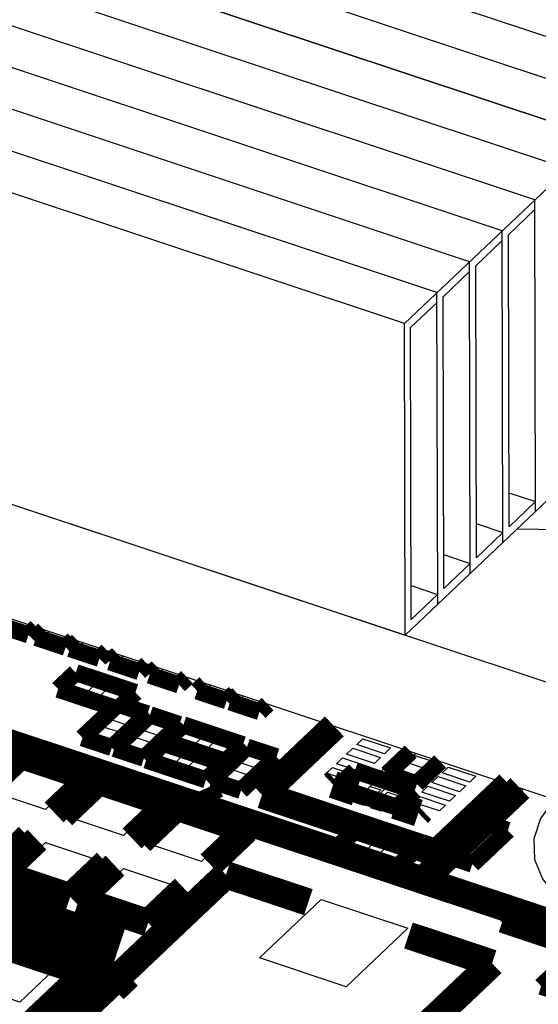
# Model space of a CAD drawing. Extents: x 0 to 1189, y 0 to 841.
# Tile 264 of 297: x 610.21 to 614.78, y 549.84 to 558.53. Entities that reach past the tile are written whole.
import ezdxf

# ---------------------------------------------------------------- set-up
doc = ezdxf.new("R2010")
doc.units = 0
doc.header["$LTSCALE"] = 65.395
doc.layers.get('0').update_dxf_attribs({"linetype": 'CONTINUOUS'})
for name, color, linetype in [('AL-BASE_ES7632BT_22_2', 7, 'CONTINUOUS'), ('PRT0001_2', 7, 'CONTINUOUS'), ('PRT0002_2', 7, 'CONTINUOUS')]:
    doc.layers.add(name, color=color, linetype=linetype)

msp = doc.modelspace()

# ---------------------------------------------------------------- linework, layer by layer
at = {"color": 7, "linetype": 'Continuous'}
for p, q in [((610.2682, 553.1387), (610.1001, 553.1947)), ((610.3115, 553.1797), (610.2682, 553.1387)), ((610.4275, 553.0857), (610.4708, 553.1267)), ((610.5957, 553.0298), (610.4275, 553.0857)), ((610.6389, 553.0708), (610.5957, 553.0298)), ((610.7256, 552.9865), (610.7689, 553.0276)), ((610.8937, 552.9306), (610.7256, 552.9865)), ((610.937, 552.9716), (610.8937, 552.9306)), ((611.0771, 552.8696), (611.1204, 552.9106)), ((611.2453, 552.8136), (611.0771, 552.8696)), ((611.2885, 552.8547), (611.2453, 552.8136)), ((611.4279, 552.7529), (611.4712, 552.7939)), ((611.596, 552.6969), (611.4279, 552.7529)), ((611.6393, 552.738), (611.596, 552.6969)), ((611.8479, 552.6132), (611.8911, 552.6542)), ((612.016, 552.5572), (611.8479, 552.6132)), ((612.0593, 552.5982), (612.016, 552.5572)), ((612.1383, 552.5165), (612.1815, 552.5576)), ((612.3064, 552.4606), (612.1383, 552.5165)), ((612.3497, 552.5016), (612.3064, 552.4606)), ((610.9978, 552.3541), (611.0942, 552.4454)), ((611.0942, 552.4454), (611.2624, 552.3895)), ((611.2624, 552.3895), (611.166, 552.2982)), ((610.8353, 552.2001), (610.9317, 552.2914)), ((610.9317, 552.2914), (611.0999, 552.2355)), ((611.166, 552.2982), (610.9978, 552.3541)), ((611.2806, 552.26), (611.377, 552.3513)), ((611.377, 552.3513), (611.5451, 552.2954)), ((611.5451, 552.2954), (611.4487, 552.2041)), ((611.0035, 552.1441), (610.8353, 552.2001)), ((611.0999, 552.2355), (611.0035, 552.1441)), ((611.1181, 552.106), (611.2145, 552.1973)), ((611.2145, 552.1973), (611.3826, 552.1414)), ((611.4487, 552.2041), (611.2806, 552.26)), ((611.5705, 552.1678), (611.6704, 552.2625)), ((611.6704, 552.2625), (611.8326, 552.2085)), ((611.8326, 552.2085), (611.7326, 552.1138)), ((611.3826, 552.1414), (611.2862, 552.0501)), ((611.7326, 552.1138), (611.5705, 552.1678)), ((611.8439, 552.0768), (611.9438, 552.1715)), ((611.9438, 552.1715), (612.106, 552.1175)), ((612.106, 552.1175), (612.0061, 552.0228)), ((613.1818, 552.13), (613.2363, 552.1816)), ((613.4264, 552.0486), (613.1818, 552.13)), ((613.2363, 552.1816), (613.4809, 552.1003)), ((611.2862, 552.0501), (611.1181, 552.106)), ((611.3979, 552.0042), (611.4978, 552.0989)), ((611.4978, 552.0989), (611.66, 552.0449)), ((611.66, 552.0449), (611.5601, 551.9502)), ((612.0061, 552.0228), (611.8439, 552.0768)), ((612.1366, 551.9752), (612.2329, 552.0666)), ((612.2329, 552.0666), (612.4011, 552.0106)), ((613.0924, 552.0453), (613.1469, 552.0969)), ((613.337, 551.9639), (613.0924, 552.0453)), ((613.1469, 552.0969), (613.3915, 552.0156)), ((613.3282, 551.8263), (613.6013, 552.0852)), ((613.4809, 552.1003), (613.4264, 552.0486)), ((609.9771, 551.7093), (610.2496, 551.9675)), ((610.2496, 551.9675), (610.7082, 551.815)), ((611.5601, 551.9502), (611.3979, 552.0042)), ((611.6713, 551.9132), (611.7712, 552.0079)), ((611.7712, 552.0079), (611.9334, 551.954)), ((611.9334, 551.954), (611.8335, 551.8593)), ((612.3047, 551.9193), (612.1366, 551.9752)), ((612.4011, 552.0106), (612.3047, 551.9193)), ((613.003, 551.9605), (613.0575, 552.0122)), ((613.2476, 551.8792), (613.003, 551.9605)), ((613.0575, 552.0122), (613.3021, 551.9308)), ((613.3915, 552.0156), (613.337, 551.9639)), ((613.907, 551.9835), (613.6339, 551.7246)), ((611.8335, 551.8593), (611.6713, 551.9132)), ((611.9741, 551.8212), (612.0704, 551.9126)), ((612.0704, 551.9126), (612.2386, 551.8566)), ((612.2386, 551.8566), (612.1422, 551.7653)), ((612.9136, 551.8758), (612.9681, 551.9275)), ((613.1582, 551.7944), (612.9136, 551.8758)), ((612.9681, 551.9275), (613.2127, 551.8461)), ((613.3021, 551.9308), (613.2476, 551.8792)), ((613.934, 551.8797), (613.9885, 551.9314)), ((614.1785, 551.7984), (613.934, 551.8797)), ((613.9885, 551.9314), (614.233, 551.85)), ((614.233, 551.85), (614.1785, 551.7984)), ((610.7082, 551.815), (610.4357, 551.5567)), ((612.1422, 551.7653), (611.9741, 551.8212)), ((613.2127, 551.8461), (613.1582, 551.7944)), ((613.6339, 551.7246), (613.3282, 551.8263)), ((613.7552, 551.7103), (613.8097, 551.7619)), ((613.8097, 551.7619), (614.0542, 551.6806)), ((613.8446, 551.795), (613.8991, 551.8467)), ((614.0891, 551.7137), (613.8446, 551.795)), ((613.8991, 551.8467), (614.1436, 551.7653)), ((614.1436, 551.7653), (614.0891, 551.7137)), ((610.4357, 551.5567), (609.9771, 551.7093)), ((610.665, 551.4804), (610.9375, 551.7387)), ((610.9375, 551.7387), (611.396, 551.5861)), ((613.1561, 551.6225), (613.3014, 551.7602)), ((613.3931, 551.7297), (613.2478, 551.592)), ((613.3014, 551.7602), (613.3931, 551.7297)), ((613.3065, 551.5724), (613.4518, 551.7102)), ((613.5435, 551.6797), (613.3982, 551.5419)), ((613.4518, 551.7102), (613.5435, 551.6797)), ((613.6658, 551.6256), (613.7203, 551.6772)), ((613.7203, 551.6772), (613.9648, 551.5958)), ((613.9997, 551.6289), (613.7552, 551.7103)), ((613.7738, 550.9059), (614.6499, 551.7363)), ((614.0542, 551.6806), (613.9997, 551.6289)), ((613.2478, 551.592), (613.1561, 551.6225)), ((613.9103, 551.5442), (613.6658, 551.6256)), ((613.9648, 551.5958), (613.9103, 551.5442)), ((611.396, 551.5861), (611.1235, 551.3279)), ((611.3528, 551.2516), (611.6253, 551.5098)), ((611.6253, 551.5098), (612.0838, 551.3573)), ((613.3982, 551.5419), (613.3065, 551.5724)), ((611.1235, 551.3279), (610.665, 551.4804)), ((614.1768, 551.3255), (614.2732, 551.4168)), ((614.2732, 551.4168), (614.4413, 551.3609)), ((612.0838, 551.3573), (611.8113, 551.099)), ((613.0838, 551.2339), (613.1838, 551.3286)), ((613.1838, 551.3286), (613.3459, 551.2747)), ((614.4413, 551.3609), (614.345, 551.2696)), ((610.1654, 551.0069), (610.4379, 551.2652)), ((610.4379, 551.2652), (610.8964, 551.1126)), ((611.8113, 551.099), (611.3528, 551.2516)), ((613.3459, 551.2747), (613.246, 551.18)), ((614.0143, 551.1715), (614.1107, 551.2628)), ((614.1107, 551.2628), (614.2788, 551.2069)), ((614.345, 551.2696), (614.1768, 551.3255)), ((613.246, 551.18), (613.0838, 551.2339)), ((613.3573, 551.1429), (613.4572, 551.2376)), ((613.4572, 551.2376), (613.6194, 551.1837)), ((613.6194, 551.1837), (613.5194, 551.089)), ((614.1825, 551.1156), (614.0143, 551.1715)), ((614.2788, 551.2069), (614.1825, 551.1156)), ((610.8964, 551.1126), (610.6239, 550.8544)), ((613.5194, 551.089), (613.3573, 551.1429)), ((610.6239, 550.8544), (610.1654, 551.0069)), ((610.8532, 550.7781), (611.1257, 551.0364)), ((611.1257, 551.0364), (611.5842, 550.8838)), ((617.0807, 549.8057), (613.7738, 550.9059)), ((611.5842, 550.8838), (611.3117, 550.6255)), ((611.3117, 550.6255), (610.8532, 550.7781)), ((612.3239, 550.247), (612.8689, 550.7636)), ((612.8689, 550.7636), (613.6331, 550.5093)), ((609.8003, 550.5439), (610.6409, 550.2642)), ((613.6331, 550.5093), (613.0881, 549.9928)), ((610.6409, 550.2642), (610.2095, 549.8553)), ((613.0881, 549.9928), (612.3239, 550.247)), ((610.2095, 549.8553), (609.3688, 550.135))]:
    msp.add_line(p, q, dxfattribs=at)
at = {"color": 1, "linetype": 'Continuous'}
for p, q in [((610.7216, 552.7235), (610.6217, 552.6288)), ((610.8838, 552.6695), (610.7216, 552.7235)), ((610.7839, 552.5748), (610.8838, 552.6695)), ((610.9951, 552.6325), (610.8952, 552.5378)), ((611.1573, 552.5786), (610.9951, 552.6325)), ((610.6217, 552.6288), (610.7839, 552.5748)), ((611.0573, 552.4839), (611.1573, 552.5786)), ((610.8952, 552.5378), (611.0573, 552.4839)), ((613.7035, 552.0512), (613.6867, 552.0352)), ((613.6867, 552.0352), (613.8548, 551.9793)), ((613.6205, 551.9726), (613.5242, 551.8812)), ((613.7887, 551.9166), (613.6205, 551.9726)), ((613.8548, 551.9793), (613.8717, 551.9952)), ((613.1844, 551.8576), (613.0844, 551.7629)), ((613.3465, 551.8037), (613.1844, 551.8576)), ((613.5242, 551.8812), (613.6923, 551.8253)), ((613.6923, 551.8253), (613.7887, 551.9166)), ((613.0844, 551.7629), (613.2466, 551.709)), ((613.2466, 551.709), (613.3465, 551.8037)), ((613.4578, 551.7666), (613.3579, 551.6719)), ((613.62, 551.7127), (613.4578, 551.7666)), ((613.5201, 551.618), (613.62, 551.7127)), ((613.3579, 551.6719), (613.5201, 551.618))]:
    msp.add_line(p, q, dxfattribs=at)
at = {"color": 7, "linetype": 'Continuous'}
for points, const_width in [([(610.027, 553.1841), (610.2868, 553.0976)], 0.151), ([(610.2868, 553.0976), (610.3573, 553.1645)], 0.151), ([(610.425, 553.142), (610.3544, 553.0751)], 0.151), ([(610.3544, 553.0751), (610.6143, 552.9887)], 0.151), ([(610.6143, 552.9887), (610.6848, 553.0555)], 0.151), ([(610.723, 553.0428), (610.6525, 552.976)], 0.151), ([(610.6525, 552.976), (610.9123, 552.8895)], 0.151), ([(610.9123, 552.8895), (610.9828, 552.9564)], 0.151), ([(611.0746, 552.9259), (611.004, 552.859)], 0.151), ([(611.004, 552.859), (611.2639, 552.7726)], 0.151), ([(611.2639, 552.7726), (611.3344, 552.8394)], 0.151), ([(610.5486, 552.6182), (610.703, 552.7646)], 0.151), ([(610.703, 552.7646), (611.2304, 552.5891)], 0.151), ([(611.4253, 552.8091), (611.3548, 552.7423)], 0.151), ([(611.3548, 552.7423), (611.6147, 552.6559)], 0.151), ([(608.5961, 552.6515), (611.7065, 551.6166)], 0.2416), ([(611.6147, 552.6559), (611.6852, 552.7227)], 0.151), ([(611.8453, 552.6694), (611.7748, 552.6026)], 0.151), ([(611.0759, 552.4428), (610.5486, 552.6182)], 0.151), ([(611.2304, 552.5891), (611.0759, 552.4428)], 0.151), ([(611.7748, 552.6026), (612.0346, 552.5161)], 0.151), ([(612.0346, 552.5161), (612.1051, 552.583)], 0.151), ([(612.1357, 552.5728), (612.0652, 552.506)], 0.151), ([(611.0756, 552.4865), (610.7622, 552.1895)], 0.151), ([(611.3355, 552.4001), (611.0756, 552.4865)], 0.151), ([(612.0652, 552.506), (612.325, 552.4195)], 0.151), ([(612.325, 552.4195), (612.3955, 552.4864)], 0.151), ([(611.0221, 552.1031), (611.3355, 552.4001)], 0.151), ([(611.3584, 552.3924), (611.045, 552.0954)], 0.151), ([(611.6182, 552.306), (611.3584, 552.3924)], 0.151), ([(611.3048, 552.009), (611.6182, 552.306)], 0.151), ([(611.6518, 552.3035), (611.4974, 552.1572)], 0.151), ([(612.1791, 552.1281), (611.6518, 552.3035)], 0.151), ([(612.3463, 551.6855), (612.9845, 552.2904)], 0.2416), ([(610.7622, 552.1895), (611.0221, 552.1031)], 0.151), ([(611.4792, 552.14), (611.3248, 551.9936)], 0.151), ([(612.0065, 551.9645), (611.4792, 552.14)], 0.151), ([(611.4974, 552.1572), (612.0247, 551.9817)], 0.151), ([(612.0247, 551.9817), (612.1791, 552.1281)], 0.151), ([(609.9007, 551.7347), (610.2186, 552.036)], 0.2416), ([(610.2186, 552.036), (610.83, 551.8326)], 0.2416), ([(611.045, 552.0954), (611.3048, 552.009)], 0.151), ([(612.2143, 552.1077), (611.901, 551.8107)], 0.151), ([(612.4742, 552.0212), (612.2143, 552.1077)], 0.151), ([(613.4511, 551.8706), (613.6577, 552.0664)], 0.151), ([(611.3248, 551.9936), (611.8521, 551.8182)], 0.151), ([(611.8521, 551.8182), (612.0065, 551.9645)], 0.151), ([(612.1608, 551.7242), (612.4742, 552.0212)], 0.151), ([(613.9175, 551.98), (613.7109, 551.7842)], 0.151), ([(610.83, 551.8326), (610.5121, 551.5313)], 0.2416), ([(613.0113, 551.7523), (613.1658, 551.8987)], 0.151), ([(613.1658, 551.8987), (613.6931, 551.7233)], 0.151), ([(613.7109, 551.7842), (613.4511, 551.8706)], 0.151), ([(610.5885, 551.5058), (610.9064, 551.8071)], 0.2416), ([(610.9064, 551.8071), (611.5178, 551.6037)], 0.2416), ([(611.901, 551.8107), (612.1608, 551.7242)], 0.151), ([(613.0035, 551.8044), (612.9737, 551.7762)], 0.2416), ([(612.9737, 551.7762), (613.1756, 551.709)], 0.2416), ([(614.621, 551.7459), (613.7605, 550.9304)], 0.2416), ([(614.5238, 551.7783), (613.8856, 551.1734)], 0.2416), ([(611.8671, 551.7492), (611.9198, 551.6328)], 0.1812), ([(613.8856, 551.1734), (612.3463, 551.6855)], 0.2416), ([(613.5387, 551.5769), (613.0113, 551.7523)], 0.151), ([(613.6931, 551.7233), (613.5387, 551.5769)], 0.151), ([(611.5178, 551.6037), (611.1999, 551.3024)], 0.2416), ([(611.2763, 551.277), (611.5943, 551.5783)], 0.2416), ([(611.5943, 551.5783), (612.2056, 551.3749)], 0.2416), ([(611.7065, 551.6166), (614.7329, 550.6097)], 0.2416), ([(611.9198, 551.6328), (611.8472, 551.564)], 0.1812), ([(613.5234, 551.5933), (613.7259, 551.526)], 0.2416), ([(613.7259, 551.526), (613.7564, 551.5548)], 0.2416), ([(611.8472, 551.564), (614.5678, 550.6588)], 0.1812), ([(614.2546, 551.4579), (613.9412, 551.1609)], 0.151), ([(614.5145, 551.3715), (614.2546, 551.4579)], 0.151), ([(610.285, 551.3161), (609.9671, 551.0148)], 0.2416), ([(612.2056, 551.3749), (611.8877, 551.0736)], 0.2416), ([(613.1651, 551.3697), (613.0107, 551.2234)], 0.151), ([(613.6925, 551.1943), (613.1651, 551.3697)], 0.151), ([(614.2011, 551.0745), (614.5145, 551.3715)], 0.151), ([(610.0435, 550.9893), (610.3615, 551.2906)], 0.2416), ([(613.0107, 551.2234), (613.5381, 551.0479)], 0.151), ([(613.5381, 551.0479), (613.6925, 551.1943)], 0.151), ([(610.9728, 551.0872), (610.6549, 550.7859)], 0.2416), ([(610.7313, 550.7605), (611.0493, 551.0618)], 0.2416), ([(613.9412, 551.1609), (614.2011, 551.0745)], 0.151), ([(610.6549, 550.7859), (610.0435, 550.9893)], 0.2416), ([(612.0287, 550.9804), (610.2048, 549.2519)], 0.2416), ([(612.755, 550.7388), (612.0287, 550.9804)], 0.2416), ([(609.5387, 550.721), (611.0432, 550.2205)], 0.604), ([(611.6606, 550.8584), (611.3427, 550.5571)], 0.2416), ([(611.3427, 550.5571), (610.7313, 550.7605)], 0.2416), ([(614.5678, 550.6588), (614.4634, 550.5598)], 0.1812), ([(614.7329, 550.6097), (616.9219, 549.8814)], 0.2416), ([(614.4634, 550.5598), (615.4416, 550.2343)], 0.1812), ([(614.3755, 550.1996), (613.6377, 550.4451)], 0.2416), ([(611.0432, 550.2205), (610.918, 550.1018)], 0.604), ([(612.5516, 548.4711), (614.3755, 550.1996)], 0.2416), ([(610.5821, 550.1106), (610.7323, 550.0606)], 0.2416), ([(614.9632, 550.1433), (614.8087, 549.9969)], 0.151), ([(610.7323, 550.0606), (609.427, 548.8235)], 0.2416), ([(614.8087, 549.9969), (614.996, 549.9346)], 0.151)]:
    msp.add_lwpolyline(points, dxfattribs=dict(at, const_width=const_width))
msp.add_lwpolyline([(614.9245, 551.645), (614.8019, 551.4764), (614.7432, 551.2975), (614.7507, 551.1156), (614.8243, 550.9386), (614.9607, 550.7738), (615.1542, 550.6283), (615.4011, 550.5065), (615.6827, 550.4174), (615.991, 550.3627), (616.3128, 550.3446), (616.6345, 550.3639), (616.9426, 550.4198), (617.2241, 550.5099), (617.4707, 550.6326), (617.6644, 550.7794)], dxfattribs=at)
at = {"layer": 'AL-BASE_ES7632BT_22_2', "color": 7, "linetype": 'Continuous'}
for p, q in [((595.858, 557.9885), (616.9196, 550.9812)), ((608.15, 554.9111), (616.9174, 551.9941)), ((614.598, 554.0338), (614.9725, 554.027))]:
    msp.add_line(p, q, dxfattribs=at)
at = {"layer": 'PRT0001_2', "color": 7, "linetype": 'Continuous'}
for p, q in [((615.329, 557.4817), (600.8868, 562.2867)), ((615.0411, 557.2089), (600.5989, 562.0139)), ((614.7533, 556.9361), (600.3111, 561.7411)), ((614.4654, 556.6632), (600.0232, 561.4682)), ((614.1775, 556.3904), (599.7353, 561.1954)), ((613.8896, 556.1176), (599.4474, 560.9226)), ((613.6018, 555.8447), (599.1596, 560.6497)), ((613.6018, 555.8447), (615.329, 557.4817)), ((614.7592, 554.1866), (614.7533, 556.9361)), ((614.5192, 556.6273), (614.7535, 556.8493)), ((614.4713, 553.9138), (614.4654, 556.6632)), ((614.5248, 554.0515), (614.5192, 556.6273)), ((614.2313, 556.3544), (614.4656, 556.5764)), ((614.1835, 553.641), (614.1775, 556.3904)), ((613.9435, 556.0816), (614.1777, 556.3036)), ((614.2369, 553.7786), (614.2313, 556.3544)), ((613.8956, 553.3681), (613.8896, 556.1176)), ((613.6556, 555.8088), (613.8898, 556.0308)), ((613.949, 553.5058), (613.9435, 556.0816)), ((613.6077, 553.0953), (613.6018, 555.8447)), ((613.6612, 553.233), (613.6556, 555.8088)), ((608.15, 554.9111), (613.6077, 553.0953)), ((613.6077, 553.0953), (614.9226, 554.3415)), ((614.5241, 554.3516), (614.759, 554.2734)), ((614.5248, 554.0515), (614.759, 554.2734)), ((614.2363, 554.0788), (614.4712, 554.0006)), ((614.2369, 553.7786), (614.4712, 554.0006)), ((613.9484, 553.8059), (614.1833, 553.7278)), ((613.949, 553.5058), (614.1833, 553.7278)), ((613.6605, 553.5331), (613.8954, 553.4549)), ((613.6612, 553.233), (613.8954, 553.4549))]:
    msp.add_line(p, q, dxfattribs=at)
at = {"layer": 'PRT0002_2', "color": 7, "linetype": 'Continuous'}
for p, q in [((598.1529, 563.9335), (619.2144, 556.9263)), ((597.865, 563.6607), (618.9266, 556.6534)), ((597.5771, 563.3879), (618.6387, 556.3806))]:
    msp.add_line(p, q, dxfattribs=at)

doc.saveas('drawing.dxf')
